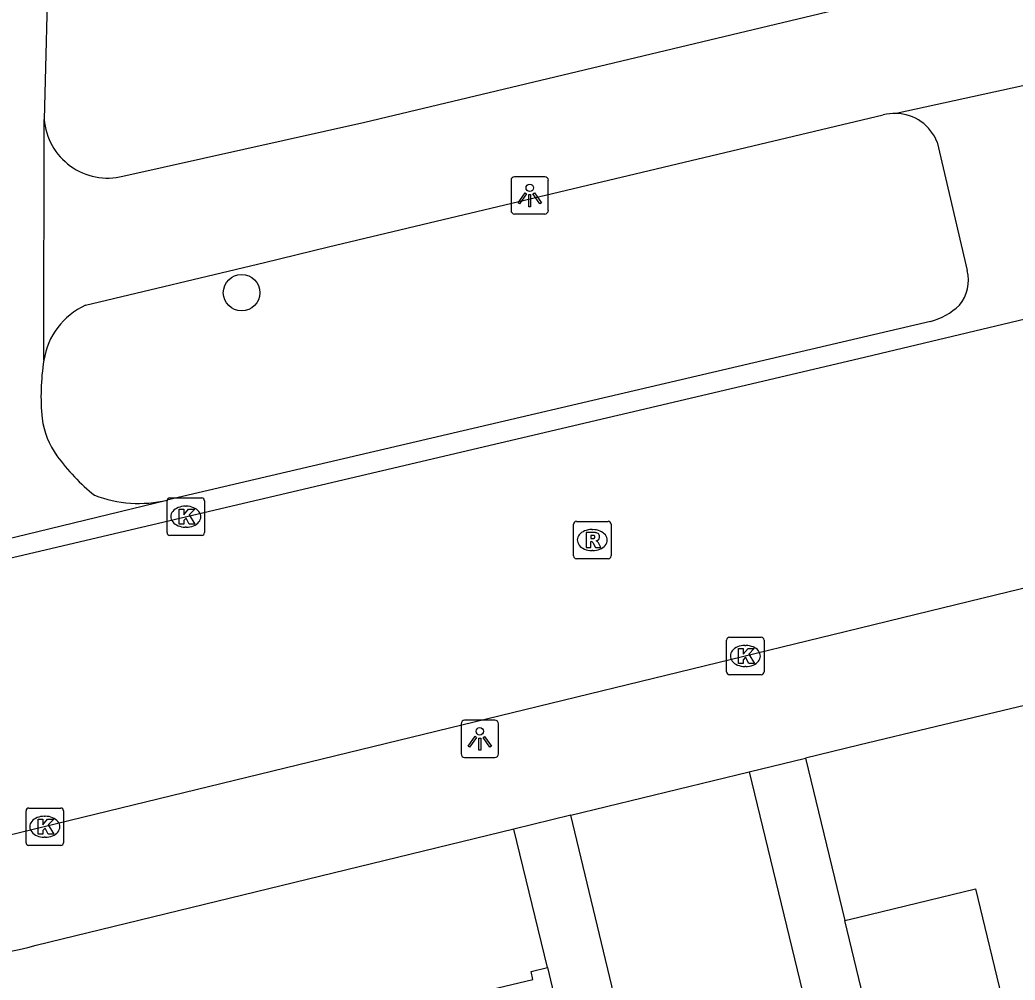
# Model space of a CAD drawing. Extents: x 162026 to 163499, y 387297 to 388169.
# Drawn here: x 162977.59 to 163004.18, y 387917.81 to 387943.47 of the extents above; entities that cross this region are included whole.
import ezdxf

# ---------------------------------------------------------------- set-up
doc = ezdxf.new("R2010")
doc.units = 0
for name, color, linetype in [('IMGEO_Boom', 7, 'Continuous'), ('IMGEO_Kolk', 7, 'Continuous'), ('IMGEO_Lichtpunt', 7, 'Continuous'), ('IMGEO_Pand', 7, 'Continuous'), ('IMGEO_Rijbaan_lokaal_open', 7, 'Continuous'), ('IMGEO_Rioolput', 7, 'Continuous'), ('IMGEO_Voetpad_open', 7, 'Continuous')]:
    doc.layers.add(name, color=color, linetype=linetype)

msp = doc.modelspace()

# ---------------------------------------------------------------- linework, layer by layer
at = {"layer": 'IMGEO_Boom'}
msp.add_circle((162983.511, 387936.181), 0.489, dxfattribs=at)
at = {"layer": 'IMGEO_Kolk'}
for p, q in [((162981.519, 387929.768), (162981.519, 387930.62)), ((162981.594, 387930.694), (162982.446, 387930.694)), ((162982.52, 387930.62), (162982.52, 387929.768)), ((162982.007, 387930.474), (162982.032, 387930.474)), ((162982.03, 387929.914), (162982.005, 387929.914)), ((162982.446, 387929.694), (162981.594, 387929.694)), ((162996.471, 387926.045), (162996.471, 387926.897)), ((162996.546, 387926.971), (162997.398, 387926.971)), ((162997.472, 387926.897), (162997.472, 387926.045)), ((162996.959, 387926.751), (162996.984, 387926.751)), ((162996.982, 387926.191), (162996.957, 387926.191)), ((162997.398, 387925.971), (162996.546, 387925.971)), ((162977.751, 387921.481), (162977.751, 387922.333)), ((162977.826, 387922.407), (162978.678, 387922.407)), ((162978.752, 387922.333), (162978.752, 387921.481)), ((162978.239, 387922.187), (162978.264, 387922.187)), ((162978.262, 387921.627), (162978.237, 387921.627)), ((162978.678, 387921.407), (162977.826, 387921.407))]:
    msp.add_line(p, q, dxfattribs=at)
for points in [[(162981.519, 387929.768), (162981.519, 387930.62)], [(162981.594, 387930.694), (162982.446, 387930.694)], [(162982.52, 387930.62), (162982.52, 387929.768)], [(162981.84, 387930.394), (162981.963, 387930.394), (162981.963, 387930.243), (162982.093, 387930.394), (162982.257, 387930.394), (162982.111, 387930.243), (162982.264, 387929.994), (162982.112, 387929.994), (162982.027, 387930.158), (162981.963, 387930.091), (162981.963, 387929.994), (162981.84, 387929.994), (162981.84, 387930.394)], [(162982.446, 387929.694), (162981.594, 387929.694)], [(162996.471, 387926.045), (162996.471, 387926.897)], [(162996.546, 387926.971), (162997.398, 387926.971)], [(162997.472, 387926.897), (162997.472, 387926.045)], [(162996.792, 387926.671), (162996.915, 387926.671), (162996.915, 387926.52), (162997.045, 387926.671), (162997.209, 387926.671), (162997.063, 387926.52), (162997.216, 387926.271), (162997.064, 387926.271), (162996.979, 387926.435), (162996.915, 387926.368), (162996.915, 387926.271), (162996.792, 387926.271), (162996.792, 387926.671)], [(162997.398, 387925.971), (162996.546, 387925.971)], [(162977.751, 387921.481), (162977.751, 387922.333)], [(162977.826, 387922.407), (162978.678, 387922.407)], [(162978.752, 387922.333), (162978.752, 387921.481)], [(162978.072, 387922.107), (162978.195, 387922.107), (162978.195, 387921.956), (162978.325, 387922.107), (162978.489, 387922.107), (162978.343, 387921.956), (162978.496, 387921.707), (162978.344, 387921.707), (162978.259, 387921.871), (162978.195, 387921.804), (162978.195, 387921.707), (162978.072, 387921.707), (162978.072, 387922.107)], [(162978.678, 387921.407), (162977.826, 387921.407)]]:
    msp.add_lwpolyline(points, dxfattribs=at)
for centre, start, end in [((162981.596, 387930.618), 91.552, 178.448), ((162981.596, 387930.618), 91.552, 178.448), ((162982.444, 387930.618), 1.552, 88.448), ((162982.444, 387930.618), 1.552, 88.448), ((162981.596, 387929.77), 181.552, 268.448), ((162981.596, 387929.77), 181.552, 268.448), ((162982.444, 387929.77), 271.552, 358.448), ((162982.444, 387929.77), 271.552, 358.448), ((162996.548, 387926.895), 91.552, 178.448), ((162996.548, 387926.895), 91.552, 178.448), ((162997.396, 387926.895), 1.552, 88.448), ((162997.396, 387926.895), 1.552, 88.448), ((162996.548, 387926.047), 181.552, 268.448), ((162996.548, 387926.047), 181.552, 268.448), ((162997.396, 387926.047), 271.552, 358.448), ((162997.396, 387926.047), 271.552, 358.448), ((162977.828, 387922.331), 91.552, 178.448), ((162977.828, 387922.331), 91.552, 178.448), ((162978.676, 387922.331), 1.552, 88.448), ((162978.676, 387922.331), 1.552, 88.448), ((162977.828, 387921.483), 181.552, 268.448), ((162977.828, 387921.483), 181.552, 268.448), ((162978.676, 387921.483), 271.552, 358.448), ((162978.676, 387921.483), 271.552, 358.448)]:
    msp.add_arc(centre, 0.0765, start, end, dxfattribs=at)
for centre, major_axis, ratio, start_param, end_param in [((162982.006, 387930.194), (-0.387, 0.002), 0.722429, 4.712389, 7.853982), ((162982.031, 387930.194), (-0.39, 0.002), 0.717154, 1.570796, 4.712389), ((162996.958, 387926.471), (-0.387, 0.002), 0.722429, 4.712389, 7.853982), ((162996.983, 387926.471), (-0.39, 0.002), 0.717154, 1.570796, 4.712389), ((162978.238, 387921.907), (-0.387, 0.002), 0.722429, 4.712389, 7.853982), ((162978.263, 387921.907), (-0.39, 0.002), 0.717154, 1.570796, 4.712389)]:
    msp.add_ellipse(centre, major_axis=major_axis, ratio=ratio, start_param=start_param, end_param=end_param, dxfattribs=at)
at = {"layer": 'IMGEO_Lichtpunt'}
for p, q in [((162990.711, 387939.186), (162990.711, 387938.379)), ((162990.711, 387939.186), (162990.711, 387938.379)), ((162991.613, 387939.281), (162990.805, 387939.281)), ((162991.613, 387939.281), (162990.805, 387939.281)), ((162991.707, 387938.379), (162991.707, 387939.186)), ((162991.707, 387938.379), (162991.707, 387939.186)), ((162990.805, 387938.285), (162991.613, 387938.285)), ((162990.805, 387938.285), (162991.613, 387938.285)), ((162990.278, 387924.755), (162989.47, 387924.755)), ((162990.278, 387924.755), (162989.47, 387924.755)), ((162989.376, 387924.66), (162989.376, 387923.853)), ((162989.376, 387924.66), (162989.376, 387923.853)), ((162990.372, 387923.853), (162990.372, 387924.66)), ((162990.372, 387923.853), (162990.372, 387924.66)), ((162989.47, 387923.759), (162990.278, 387923.759)), ((162989.47, 387923.759), (162990.278, 387923.759))]:
    msp.add_line(p, q, dxfattribs=at)
for points in [[(162991.085, 387938.85), (162991.124, 387938.822), (162990.936, 387938.56), (162990.898, 387938.587), (162991.085, 387938.85)], [(162991.187, 387938.802), (162991.234, 387938.802), (162991.234, 387938.48), (162991.187, 387938.48), (162991.187, 387938.802)], [(162991.297, 387938.822), (162991.335, 387938.849), (162991.522, 387938.587), (162991.483, 387938.559), (162991.297, 387938.822)], [(162989.75, 387924.324), (162989.789, 387924.296), (162989.601, 387924.034), (162989.563, 387924.061), (162989.75, 387924.324)], [(162989.852, 387924.276), (162989.899, 387924.276), (162989.899, 387923.954), (162989.852, 387923.954), (162989.852, 387924.276)], [(162989.962, 387924.296), (162990, 387924.323), (162990.187, 387924.061), (162990.148, 387924.033), (162989.962, 387924.296)]]:
    msp.add_lwpolyline(points, dxfattribs=at)
for centre in [(162991.21, 387938.984), (162989.875, 387924.458)]:
    msp.add_circle(centre, 0.0994, dxfattribs=at)
for centre, start, end in [((162990.805, 387939.186), 90, 180), ((162990.805, 387939.186), 90, 180), ((162991.613, 387939.186), 0, 90), ((162991.613, 387939.186), 0, 90), ((162990.805, 387938.379), 180, 270), ((162990.805, 387938.379), 180, 270), ((162991.613, 387938.379), 270, 0), ((162991.613, 387938.379), 270, 360), ((162989.47, 387924.66), 90, 180), ((162989.47, 387924.66), 90, 180), ((162990.278, 387924.66), 0, 90), ((162990.278, 387924.66), 0, 90), ((162989.47, 387923.853), 180, 270), ((162989.47, 387923.853), 180, 270), ((162990.278, 387923.853), 270, 0), ((162990.278, 387923.853), 270, 360)]:
    msp.add_arc(centre, 0.0946, start, end, dxfattribs=at)
at = {"layer": 'IMGEO_Pand'}
for points in [[(162999.626, 387919.402), (163000, 387919.492), (163003.126, 387920.246), (163004.639, 387913.976), (163001.139, 387913.132)], [(163001.139, 387913.132), (163000, 387917.852), (162999.626, 387919.402)], [(162985.608, 387916.473), (162991.295, 387917.822), (162991.244, 387918.039), (162991.685, 387918.144)], [(162991.685, 387918.144), (162993.529, 387910.365)]]:
    msp.add_lwpolyline(points, dxfattribs=at)
at = {"layer": 'IMGEO_Rijbaan_lokaal_open'}
for points in [[(162974.386, 387928.397), (163000, 387934.423), (163035.524, 387942.894), (163038.667, 387943.643), (163057.25, 387948.095)], [(163017.662, 387931.509), (163001.532, 387927.579), (163000, 387927.206), (162991.076, 387925.032), (162976.212, 387921.411)], [(162992.311, 387922.218), (162997.072, 387923.378)], [(162997.072, 387923.378), (163000, 387911.284), (163004.113, 387894.296)], [(162989.854, 387896.334), (162998.057, 387898.294), (162992.311, 387922.218)]]:
    msp.add_lwpolyline(points, dxfattribs=at)
at = {"layer": 'IMGEO_Rioolput'}
for p, q in [((162992.456, 387930.07), (162993.308, 387930.07)), ((162992.381, 387929.144), (162992.381, 387929.996)), ((162992.869, 387929.85), (162992.894, 387929.85)), ((162993.382, 387929.996), (162993.382, 387929.144)), ((162992.892, 387929.29), (162992.867, 387929.29)), ((162993.308, 387929.07), (162992.456, 387929.07))]:
    msp.add_line(p, q, dxfattribs=at)
for points in [[(162992.456, 387930.07), (162993.308, 387930.07)], [(162992.381, 387929.144), (162992.381, 387929.996)], [(162992.97, 387929.768), (162992.718, 387929.77), (162992.718, 387929.37)], [(162993.382, 387929.996), (162993.382, 387929.144)], [(162992.718, 387929.37), (162992.842, 387929.37), (162992.842, 387929.532), (162992.853, 387929.532)], [(162992.896, 387929.689), (162992.842, 387929.689), (162992.842, 387929.608)], [(162992.842, 387929.608), (162992.894, 387929.608)], [(162992.9, 387929.503), (162992.971, 387929.37), (162993.111, 387929.37), (162993.046, 387929.496)], [(162993.308, 387929.07), (162992.456, 387929.07)]]:
    msp.add_lwpolyline(points, dxfattribs=at)
for centre, radius, start, end in [((162992.458, 387929.994), 0.0765, 91.552, 178.448), ((162992.458, 387929.994), 0.0765, 91.552, 178.448), ((162993.306, 387929.994), 0.0765, 1.552, 88.448), ((162993.306, 387929.994), 0.0765, 1.552, 88.448), ((162992.969, 387929.658), 0.109, 350.3612, 89.416), ((162992.852, 387929.479), 0.0533, 26.0293, 88.6989), ((162992.878, 387929.797), 0.19, 274.7715, 282.9687), ((162992.902, 387929.593), 0.0964, 77.0061, 93.1865), ((162992.916, 387929.65), 0.0378, 276.6634, 79.6772), ((162992.967, 387929.658), 0.112, 277.5842, 350.9817), ((162992.951, 387929.443), 0.108, 29.5134, 73.7905), ((162992.458, 387929.146), 0.0765, 181.552, 268.448), ((162992.458, 387929.146), 0.0765, 181.552, 268.448), ((162993.306, 387929.146), 0.0765, 271.552, 358.448), ((162993.306, 387929.146), 0.0765, 271.552, 358.448)]:
    msp.add_arc(centre, radius, start, end, dxfattribs=at)
for centre, major_axis, ratio, start_param, end_param in [((162992.868, 387929.57), (-0.387, 0.002), 0.722429, 4.712389, 7.853982), ((162992.893, 387929.57), (-0.39, 0.002), 0.717154, 1.570796, 4.712389)]:
    msp.add_ellipse(centre, major_axis=major_axis, ratio=ratio, start_param=start_param, end_param=end_param, dxfattribs=at)
at = {"layer": 'IMGEO_Voetpad_open'}
for points in [[(162978.889, 387966.222), (162978.586, 387954.4), (162978.237, 387940.814)], [(162980.341, 387939.294), (162986.807, 387940.736), (163032.263, 387951.6)], [(163004.879, 387941.819), (163001.005, 387940.973)], [(162979.335, 387935.844), (162984.126, 387936.988), (162985.829, 387937.411), (162988.709, 387938.095), (163000.658, 387940.933)], [(162978.225, 387934.375), (162978.237, 387940.814)], [(163002.102, 387940.203), (163002.899, 387936.775)], [(163001.916, 387935.411), (162981.517, 387930.635)], [(162974.353, 387928.895), (162981.517, 387930.635)], [(163018.833, 387928.591), (163002.079, 387924.583), (163000, 387924.086), (162998.578, 387923.742)], [(162997.072, 387923.378), (162998.578, 387923.742)], [(162998.578, 387923.742), (162999.626, 387919.402)], [(162992.311, 387922.218), (162990.783, 387921.846)], [(162990.783, 387921.846), (162978.022, 387918.737)], [(162991.685, 387918.144), (162990.783, 387921.846)]]:
    msp.add_lwpolyline(points, dxfattribs=at)
for centre, radius, start, end in [((163000.975, 387939.706), 1.267, 88.6539, 104.4974), ((163000.969, 387939.755), 1.218, 21.5573, 88.3116), ((162979.933, 387940.946), 1.701, 184.4367, 283.872), ((163001.859, 387936.515), 1.072, 321.2382, 14.0433), ((162980.152, 387934.073), 1.95, 114.7575, 171.0919), ((163001.417, 387937.225), 1.881, 285.3661, 312.768), ((162984.458, 387933.408), 6.308, 171.1782, 185.3637), ((162980.413, 387933.137), 2.258, 188.1184, 215.5837), ((162982.924, 387934.957), 5.36, 215.7909, 231.431), ((162980.763, 387933.825), 3.277, 248.894, 283.297), ((162971.079, 387947.075), 29.176, 269.1501, 283.7673)]:
    msp.add_arc(centre, radius, start, end, dxfattribs=at)

doc.saveas('drawing.dxf')
